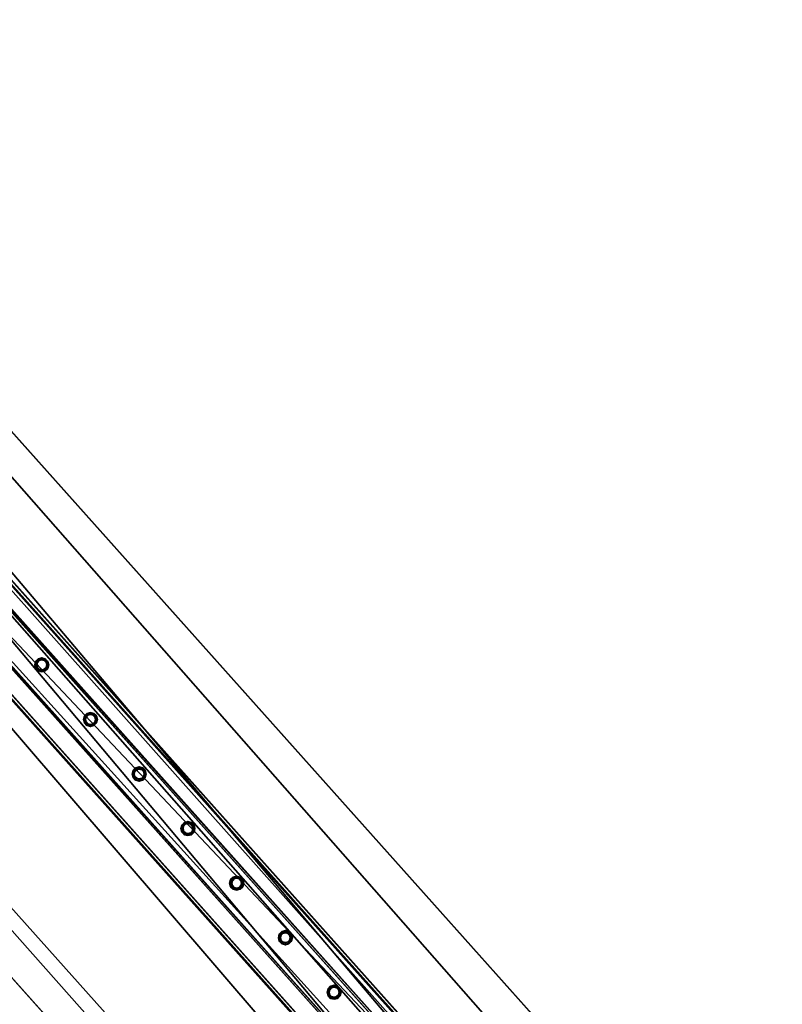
# Model space of a CAD drawing. Header units: millimetres. Extents: x 93711086 to 93775423, y 1247239064 to 1247319365.
# Tile 496 of 656: x 93724002 to 93725155, y 1247300339 to 1247301829. Entities that reach past the tile are written whole.
import ezdxf

# ---------------------------------------------------------------- set-up
doc = ezdxf.new("R2010")
doc.units = ezdxf.units.MM
doc.layers.add('BEAM', color=7, linetype='Continuous')
doc.layers.add('CONCRETE_ITEM', color=7, linetype='Continuous')

# ---------------------------------------------------------------- blocks, each defined once
blk = doc.blocks.new('15e559d2-59c4-40a1-8e6d-a9da91616b05')
at = {"color": 0, "transparency": 16777216}
mesh = blk.add_polyface(dxfattribs=at)
corners = [(93732402.8, 1247290959.4, 3988.8), (93732402.8, 1247290959.4, 4305.5), (93730959.6, 1247289572.9, 3633.7), (93730959.6, 1247289572.9, 3317), (93720519.9, 1247305091.1, 5616.6), (93732598.2, 1247291566.3, 4023.2), (93720299, 1247305338.5, 5063.5), (93732619.6, 1247291542.4, 4593.2), (93720317.4, 1247305317.9, 5553.6), (93732199.2, 1247291187.4, 4322.7), (93720106.2, 1247304728.6, 5525.8), (93719900, 1247304959.5, 5363), (93732205.9, 1247291179.8, 4502.5), (93719903.7, 1247304955.3, 5462.8), (93720167.2, 1247305212.8, 5169.7), (93732187.3, 1247291200.6, 4007), (93718371.4, 1247303668.6, 4381.7), (93732466.4, 1247291440.6, 4129.5), (93732486.7, 1247291466, 4033.2), (93720187.5, 1247305238.1, 5073.5), (93732260.8, 1247291223.5, 4572.4), (93720161.1, 1247304772.3, 5595.7), (93719958.6, 1247304999, 5532.7), (93718383.3, 1247303655.3, 4697.4)]
mesh.append_faces([[corners[k] for k in face] for face in [(0, 1, 2, 0), (2, 3, 0, 2), (4, 5, 6, 4), (4, 7, 5, 4), (6, 8, 4, 6), (9, 10, 11, 9), (10, 9, 12, 10), (13, 11, 10, 13), (3, 14, 15, 3), (3, 16, 14, 3), (17, 15, 14, 17), (15, 0, 3, 15), (18, 17, 19, 18), (14, 19, 17, 14), (5, 18, 6, 5), (19, 6, 18, 19), (20, 7, 4, 20), (4, 21, 20, 4), (12, 20, 21, 12), (21, 10, 12, 21), (22, 21, 4, 22), (4, 8, 22, 4), (10, 21, 13, 10), (22, 13, 21, 22), (2, 9, 23, 2), (9, 2, 1, 9), (11, 23, 9, 11), (23, 14, 16, 23), (13, 8, 11, 13), (8, 13, 22, 8), (23, 11, 14, 23), (14, 8, 6, 14), (8, 14, 11, 8), (6, 19, 14, 6), (20, 12, 9, 20), (20, 17, 7, 20), (17, 20, 9, 17), (5, 7, 17, 5), (15, 17, 9, 15), (18, 5, 17, 18), (3, 2, 16, 3), (23, 16, 2, 23), (0, 15, 1, 0), (9, 1, 15, 9)]], dxfattribs={"color": 0})
blk = doc.blocks.new('5bbbe152-908d-476c-86af-f8c3bda7d93c')
at = {"color": 0, "transparency": 16777216}
mesh = blk.add_polyface(dxfattribs=at)
corners = [(93732552.2, 1247291230.4, 5643.1), (93732470.4, 1247291493.6, 5652.9), (93732382.5, 1247291412, 5654.1), (93732639.5, 1247291312.7, 5641.9), (93732637.3, 1247291314.2, 5582), (93732468, 1247291495.2, 5592.9), (93732633.7, 1247291310.7, 5582), (93732464.4, 1247291491.8, 5593), (93732635.6, 1247291309.4, 5637), (93732466.5, 1247291490.3, 5647.9), (93732385.9, 1247291415.5, 5649), (93732553.6, 1247291235.3, 5583.1), (93732380.1, 1247291413.6, 5594.1), (93732383.8, 1247291417, 5594.1), (93732302.7, 1247291675.7, 5664.8), (93732214.1, 1247291594.7, 5666.1), (93732300.1, 1247291677.5, 5604.9), (93732296.5, 1247291674.1, 5604.9), (93732298.8, 1247291672.5, 5659.9), (93732217.6, 1247291598.3, 5661), (93732215.3, 1247291599.9, 5606.1), (93732211.6, 1247291596.5, 5606.2), (93731970.1, 1247292043.1, 5691.1), (93731880.9, 1247291962.8, 5692.4), (93731967.4, 1247292045.1, 5631.2), (93731963.7, 1247292041.7, 5631.2), (93731966.1, 1247292039.9, 5686.1), (93731884.4, 1247291966.3, 5687.4), (93731881.9, 1247291968.1, 5632.4), (93731878.2, 1247291964.8, 5632.5), (93720601.8, 1247304775.6, 6654), (93720512.4, 1247304695.7, 6655.4), (93720599.1, 1247304777.7, 6594.1), (93720595.3, 1247304774.4, 6594.2), (93720597.9, 1247304772.5, 6649.1), (93720515.9, 1247304699.2, 6650.3), (93720513.3, 1247304701.1, 6595.4), (93720509.6, 1247304697.7, 6595.5)]
mesh.append_faces([[corners[k] for k in face] for face in [(0, 1, 2, 0), (3, 5, 1, 3), (4, 7, 5, 4), (6, 9, 7, 6), (8, 10, 9, 8), (11, 12, 13, 11), (2, 14, 15, 2), (1, 16, 14, 1), (5, 17, 16, 5), (7, 18, 17, 7), (9, 19, 18, 9), (10, 20, 19, 10), (13, 21, 20, 13), (12, 15, 21, 12), (15, 22, 23, 15), (14, 24, 22, 14), (16, 25, 24, 16), (17, 26, 25, 17), (18, 27, 26, 18), (19, 28, 27, 19), (20, 29, 28, 20), (21, 23, 29, 21), (23, 30, 31, 23), (22, 32, 30, 22), (24, 33, 32, 24), (25, 34, 33, 25), (26, 35, 34, 26), (27, 36, 35, 27), (28, 37, 36, 28), (29, 31, 37, 29)]], dxfattribs={"vtx0": -1, "color": 0})
mesh.append_faces([[corners[k] for k in face] for face in [(30, 33, 34, 30), (35, 37, 31, 35)]], dxfattribs={"vtx0": -1, "vtx2": -1, "vtx3": -1, "color": 0})
mesh.append_faces([[corners[k] for k in face] for face in [(31, 30, 34, 31), (34, 35, 31, 34)]], dxfattribs={"vtx1": -1, "vtx2": -1, "vtx3": -1, "color": 0})
mesh.append_faces([[corners[k] for k in face] for face in [(3, 4, 5, 3), (4, 6, 7, 4), (6, 8, 9, 6), (2, 1, 14, 2), (1, 5, 16, 1), (5, 7, 17, 5), (7, 9, 18, 7), (9, 10, 19, 9), (10, 13, 20, 10), (13, 12, 21, 13), (12, 2, 15, 12), (15, 14, 22, 15), (14, 16, 24, 14), (16, 17, 25, 16), (17, 18, 26, 17), (18, 19, 27, 18), (19, 20, 28, 19), (20, 21, 29, 20), (21, 15, 23, 21), (23, 22, 30, 23), (22, 24, 32, 22), (24, 25, 33, 24), (25, 26, 34, 25), (26, 27, 35, 26), (27, 28, 36, 27), (28, 29, 37, 28), (29, 23, 31, 29), (30, 32, 33, 30), (35, 36, 37, 35)]], dxfattribs={"vtx2": -1, "vtx3": -1, "color": 0})
blk = doc.blocks.new('3aa4f4b5-97e6-4b7a-82b1-1eee46c8b313')
at = {"color": 0, "transparency": 16777216}
mesh = blk.add_polyface(dxfattribs=at)
corners = [(93724592, 1247300172.5, 5406.6), (93724636.7, 1247300212.5, 5406.6), (93723310, 1247301698.2, 5518.8), (93723265.2, 1247301658.2, 5518.8), (93724635.2, 1247300214.2, 5366.6), (93723308.5, 1247301699.8, 5478.8), (93724633, 1247300212.2, 5366.6), (93723306.2, 1247301697.8, 5478.8), (93724634.4, 1247300210.6, 5403.6), (93723307.6, 1247301696.3, 5515.8), (93724594.1, 1247300174.7, 5403.6), (93723267.3, 1247301660.3, 5515.8), (93724592.7, 1247300176.2, 5366.6), (93723265.9, 1247301661.9, 5478.8), (93724590.5, 1247300174.2, 5366.6), (93723263.7, 1247301659.9, 5478.8)]
mesh.append_faces([[corners[k] for k in face] for face in [(0, 2, 3, 0), (1, 5, 2, 1), (4, 7, 5, 4), (6, 9, 7, 6), (8, 11, 9, 8), (10, 13, 11, 10), (12, 15, 13, 12), (14, 3, 15, 14)]], dxfattribs={"vtx0": -1, "color": 0})
mesh.append_faces([[corners[k] for k in face] for face in [(2, 7, 9, 2), (11, 15, 3, 11), (0, 12, 10, 0), (8, 4, 1, 8)]], dxfattribs={"vtx0": -1, "vtx2": -1, "vtx3": -1, "color": 0})
mesh.append_faces([[corners[k] for k in face] for face in [(3, 2, 9, 3), (9, 11, 3, 9), (1, 0, 10, 1), (10, 8, 1, 10)]], dxfattribs={"vtx1": -1, "vtx2": -1, "vtx3": -1, "color": 0})
mesh.append_faces([[corners[k] for k in face] for face in [(0, 1, 2, 0), (1, 4, 5, 1), (4, 6, 7, 4), (6, 8, 9, 6), (8, 10, 11, 8), (10, 12, 13, 10), (12, 14, 15, 12), (14, 0, 3, 14), (2, 5, 7, 2), (11, 13, 15, 11), (0, 14, 12, 0), (8, 6, 4, 8)]], dxfattribs={"vtx2": -1, "vtx3": -1, "color": 0})
blk = doc.blocks.new('a9b87518-a398-4f3b-b107-37fcd08497aa')
at = {"color": 0, "transparency": 16777216}
mesh = blk.add_polyface(dxfattribs=at)
corners = [(93724477.6, 1247300350.2, 5419), (93724473.8, 1247300351.1, 5419), (93724473.8, 1247300351.1, 6319), (93724477.6, 1247300350.2, 6319), (93724471.1, 1247300353.9, 5419), (93724471.1, 1247300353.9, 6319), (93724470.1, 1247300357.6, 5419), (93724470.1, 1247300357.6, 6319), (93724471.1, 1247300361.3, 5419), (93724471.1, 1247300361.3, 6319), (93724473.8, 1247300364.1, 5419), (93724473.8, 1247300364.1, 6319), (93724477.6, 1247300365.1, 5419), (93724477.6, 1247300365.1, 6319), (93724481.3, 1247300364.1, 5419), (93724481.3, 1247300364.1, 6319), (93724484, 1247300361.3, 5419), (93724484, 1247300361.3, 6319), (93724485, 1247300357.6, 5419), (93724485, 1247300357.6, 6319), (93724484, 1247300353.9, 5419), (93724484, 1247300353.9, 6319), (93724481.3, 1247300351.1, 5419), (93724481.3, 1247300351.1, 6319), (93724477.6, 1247300347, 5419), (93724482.9, 1247300348.4, 5419), (93724482.9, 1247300348.4, 6319), (93724477.6, 1247300347, 6319), (93724486.8, 1247300352.3, 5419), (93724486.8, 1247300352.3, 6319), (93724488.2, 1247300357.6, 5419), (93724488.2, 1247300357.6, 6319), (93724486.8, 1247300362.9, 5419), (93724486.8, 1247300362.9, 6319), (93724482.9, 1247300366.8, 5419), (93724482.9, 1247300366.8, 6319), (93724477.6, 1247300368.3, 5419), (93724477.6, 1247300368.3, 6319), (93724472.2, 1247300366.8, 5419), (93724472.2, 1247300366.8, 6319), (93724468.3, 1247300362.9, 5419), (93724468.3, 1247300362.9, 6319), (93724466.9, 1247300357.6, 5419), (93724466.9, 1247300357.6, 6319), (93724468.3, 1247300352.3, 5419), (93724468.3, 1247300352.3, 6319), (93724472.2, 1247300348.4, 5419), (93724472.2, 1247300348.4, 6319)]
mesh.append_faces([[corners[k] for k in face] for face in [(0, 2, 3, 0), (1, 5, 2, 1), (4, 7, 5, 4), (6, 9, 7, 6), (8, 11, 9, 8), (10, 13, 11, 10), (12, 15, 13, 12), (14, 17, 15, 14), (16, 19, 17, 16), (18, 21, 19, 18), (20, 23, 21, 20), (22, 3, 23, 22), (24, 26, 27, 24), (25, 29, 26, 25), (28, 31, 29, 28), (30, 33, 31, 30), (32, 35, 33, 32), (34, 37, 35, 34), (36, 39, 37, 36), (38, 41, 39, 38), (40, 43, 41, 40), (42, 45, 43, 42), (44, 47, 45, 44), (46, 27, 47, 46)]], dxfattribs={"vtx0": -1, "color": 0})
mesh.append_faces([[corners[k] for k in face] for face in [(27, 29, 3, 27), (17, 29, 33, 17), (45, 27, 3, 45), (13, 33, 37, 13), (41, 45, 5, 41), (9, 37, 41, 9), (30, 25, 18, 30), (34, 30, 18, 34), (1, 25, 46, 1), (38, 34, 14, 38), (6, 46, 42, 6), (42, 38, 10, 42)]], dxfattribs={"vtx0": -1, "vtx1": -1, "vtx2": -1, "vtx3": -1, "color": 0})
mesh.append_faces([[corners[k] for k in face] for face in [(29, 21, 23, 29), (29, 23, 3, 29), (45, 3, 2, 45), (45, 2, 5, 45), (41, 5, 7, 41), (41, 7, 9, 41), (25, 20, 18, 25), (34, 18, 16, 34), (34, 16, 14, 34), (38, 14, 12, 38), (38, 12, 10, 38)]], dxfattribs={"vtx0": -1, "vtx2": -1, "vtx3": -1, "color": 0})
mesh.append_faces([[corners[k] for k in face] for face in [(19, 21, 29, 19), (17, 19, 29, 17), (15, 17, 33, 15), (13, 15, 33, 13), (11, 13, 37, 11), (9, 11, 37, 9), (22, 20, 25, 22), (0, 22, 25, 0), (1, 0, 25, 1), (4, 1, 46, 4), (6, 4, 46, 6), (8, 6, 42, 8), (10, 8, 42, 10)]], dxfattribs={"vtx1": -1, "vtx2": -1, "vtx3": -1, "color": 0})
mesh.append_faces([[corners[k] for k in face] for face in [(0, 1, 2, 0), (1, 4, 5, 1), (4, 6, 7, 4), (6, 8, 9, 6), (8, 10, 11, 8), (10, 12, 13, 10), (12, 14, 15, 12), (14, 16, 17, 14), (16, 18, 19, 16), (18, 20, 21, 18), (20, 22, 23, 20), (22, 0, 3, 22), (24, 25, 26, 24), (25, 28, 29, 25), (28, 30, 31, 28), (30, 32, 33, 30), (32, 34, 35, 32), (34, 36, 37, 34), (36, 38, 39, 36), (38, 40, 41, 38), (40, 42, 43, 40), (42, 44, 45, 42), (44, 46, 47, 44), (46, 24, 27, 46), (29, 31, 33, 29), (33, 35, 37, 33), (37, 39, 41, 37), (41, 43, 45, 41), (45, 47, 27, 45), (27, 26, 29, 27), (25, 24, 46, 25), (46, 44, 42, 46), (42, 40, 38, 42), (38, 36, 34, 38), (34, 32, 30, 34), (30, 28, 25, 30)]], dxfattribs={"vtx2": -1, "vtx3": -1, "color": 0})
blk = doc.blocks.new('0de5af73-a99f-4326-8f0c-188281e8a6c7')
at = {"color": 0, "transparency": 16777216}
mesh = blk.add_polyface(dxfattribs=at)
corners = [(93724403.9, 1247300432.7, 5425.3), (93724400.1, 1247300433.7, 5425.3), (93724400.1, 1247300433.7, 6325.3), (93724403.9, 1247300432.7, 6325.3), (93724397.4, 1247300436.4, 5425.3), (93724397.4, 1247300436.4, 6325.3), (93724396.4, 1247300440.1, 5425.3), (93724396.4, 1247300440.1, 6325.3), (93724397.4, 1247300443.9, 5425.3), (93724397.4, 1247300443.9, 6325.3), (93724400.1, 1247300446.6, 5425.3), (93724400.1, 1247300446.6, 6325.3), (93724403.9, 1247300447.6, 5425.3), (93724403.9, 1247300447.6, 6325.3), (93724407.6, 1247300446.6, 5425.3), (93724407.6, 1247300446.6, 6325.3), (93724410.3, 1247300443.9, 5425.3), (93724410.3, 1247300443.9, 6325.3), (93724411.3, 1247300440.1, 5425.3), (93724411.3, 1247300440.1, 6325.3), (93724410.3, 1247300436.4, 5425.3), (93724410.3, 1247300436.4, 6325.3), (93724407.6, 1247300433.7, 5425.3), (93724407.6, 1247300433.7, 6325.3), (93724403.9, 1247300429.5, 5425.3), (93724409.2, 1247300430.9, 5425.3), (93724409.2, 1247300430.9, 6325.3), (93724403.9, 1247300429.5, 6325.3), (93724413.1, 1247300434.8, 5425.3), (93724413.1, 1247300434.8, 6325.3), (93724414.5, 1247300440.1, 5425.3), (93724414.5, 1247300440.1, 6325.3), (93724413.1, 1247300445.5, 5425.3), (93724413.1, 1247300445.5, 6325.3), (93724409.2, 1247300449.4, 5425.3), (93724409.2, 1247300449.4, 6325.3), (93724403.9, 1247300450.8, 5425.3), (93724403.9, 1247300450.8, 6325.3), (93724398.5, 1247300449.4, 5425.3), (93724398.5, 1247300449.4, 6325.3), (93724394.6, 1247300445.5, 5425.3), (93724394.6, 1247300445.5, 6325.3), (93724393.2, 1247300440.1, 5425.3), (93724393.2, 1247300440.1, 6325.3), (93724394.6, 1247300434.8, 5425.3), (93724394.6, 1247300434.8, 6325.3), (93724398.5, 1247300430.9, 5425.3), (93724398.5, 1247300430.9, 6325.3)]
mesh.append_faces([[corners[k] for k in face] for face in [(0, 2, 3, 0), (1, 5, 2, 1), (4, 7, 5, 4), (6, 9, 7, 6), (8, 11, 9, 8), (10, 13, 11, 10), (12, 15, 13, 12), (14, 17, 15, 14), (16, 19, 17, 16), (18, 21, 19, 18), (20, 23, 21, 20), (22, 3, 23, 22), (24, 26, 27, 24), (25, 29, 26, 25), (28, 31, 29, 28), (30, 33, 31, 30), (32, 35, 33, 32), (34, 37, 35, 34), (36, 39, 37, 36), (38, 41, 39, 38), (40, 43, 41, 40), (42, 45, 43, 42), (44, 47, 45, 44), (46, 27, 47, 46)]], dxfattribs={"vtx0": -1, "color": 0})
mesh.append_faces([[corners[k] for k in face] for face in [(27, 29, 3, 27), (17, 29, 33, 17), (45, 27, 3, 45), (13, 33, 37, 13), (41, 45, 5, 41), (9, 37, 41, 9), (24, 44, 0, 24), (8, 44, 40, 8), (28, 24, 0, 28), (12, 40, 36, 12), (32, 28, 20, 32), (16, 36, 32, 16)]], dxfattribs={"vtx0": -1, "vtx1": -1, "vtx2": -1, "vtx3": -1, "color": 0})
mesh.append_faces([[corners[k] for k in face] for face in [(29, 21, 23, 29), (29, 23, 3, 29), (45, 3, 2, 45), (45, 2, 5, 45), (41, 5, 7, 41), (41, 7, 9, 41), (44, 4, 1, 44), (44, 1, 0, 44), (28, 0, 22, 28), (28, 22, 20, 28), (32, 20, 18, 32), (32, 18, 16, 32)]], dxfattribs={"vtx0": -1, "vtx2": -1, "vtx3": -1, "color": 0})
mesh.append_faces([[corners[k] for k in face] for face in [(19, 21, 29, 19), (17, 19, 29, 17), (15, 17, 33, 15), (13, 15, 33, 13), (11, 13, 37, 11), (9, 11, 37, 9), (6, 4, 44, 6), (8, 6, 44, 8), (10, 8, 40, 10), (12, 10, 40, 12), (14, 12, 36, 14), (16, 14, 36, 16)]], dxfattribs={"vtx1": -1, "vtx2": -1, "vtx3": -1, "color": 0})
mesh.append_faces([[corners[k] for k in face] for face in [(0, 1, 2, 0), (1, 4, 5, 1), (4, 6, 7, 4), (6, 8, 9, 6), (8, 10, 11, 8), (10, 12, 13, 10), (12, 14, 15, 12), (14, 16, 17, 14), (16, 18, 19, 16), (18, 20, 21, 18), (20, 22, 23, 20), (22, 0, 3, 22), (24, 25, 26, 24), (25, 28, 29, 25), (28, 30, 31, 28), (30, 32, 33, 30), (32, 34, 35, 32), (34, 36, 37, 34), (36, 38, 39, 36), (38, 40, 41, 38), (40, 42, 43, 40), (42, 44, 45, 42), (44, 46, 47, 44), (46, 24, 27, 46), (29, 31, 33, 29), (33, 35, 37, 33), (37, 39, 41, 37), (41, 43, 45, 41), (45, 47, 27, 45), (27, 26, 29, 27), (44, 42, 40, 44), (40, 38, 36, 40), (36, 34, 32, 36), (32, 30, 28, 32), (28, 25, 24, 28), (24, 46, 44, 24)]], dxfattribs={"vtx2": -1, "vtx3": -1, "color": 0})
blk = doc.blocks.new('f3f86067-d6c2-4490-aebc-983ee23136bb')
at = {"color": 0, "transparency": 16777216}
mesh = blk.add_polyface(dxfattribs=at)
corners = [(93724330.1, 1247300515.2, 5431.5), (93724326.4, 1247300516.2, 5431.5), (93724326.4, 1247300516.2, 6331.5), (93724330.1, 1247300515.2, 6331.5), (93724323.7, 1247300518.9, 5431.5), (93724323.7, 1247300518.9, 6331.5), (93724322.7, 1247300522.7, 5431.5), (93724322.7, 1247300522.7, 6331.5), (93724323.7, 1247300526.4, 5431.5), (93724323.7, 1247300526.4, 6331.5), (93724326.4, 1247300529.1, 5431.5), (93724326.4, 1247300529.1, 6331.5), (93724330.1, 1247300530.1, 5431.5), (93724330.1, 1247300530.1, 6331.5), (93724333.9, 1247300529.1, 5431.5), (93724333.9, 1247300529.1, 6331.5), (93724336.6, 1247300526.4, 5431.5), (93724336.6, 1247300526.4, 6331.5), (93724337.6, 1247300522.7, 5431.5), (93724337.6, 1247300522.7, 6331.5), (93724336.6, 1247300518.9, 5431.5), (93724336.6, 1247300518.9, 6331.5), (93724333.9, 1247300516.2, 5431.5), (93724333.9, 1247300516.2, 6331.5), (93724330.1, 1247300512, 5431.5), (93724335.5, 1247300513.4, 5431.5), (93724335.5, 1247300513.4, 6331.5), (93724330.1, 1247300512, 6331.5), (93724339.4, 1247300517.3, 5431.5), (93724339.4, 1247300517.3, 6331.5), (93724340.8, 1247300522.7, 5431.5), (93724340.8, 1247300522.7, 6331.5), (93724339.4, 1247300528, 5431.5), (93724339.4, 1247300528, 6331.5), (93724335.5, 1247300531.9, 5431.5), (93724335.5, 1247300531.9, 6331.5), (93724330.1, 1247300533.3, 5431.5), (93724330.1, 1247300533.3, 6331.5), (93724324.8, 1247300531.9, 5431.5), (93724324.8, 1247300531.9, 6331.5), (93724320.9, 1247300528, 5431.5), (93724320.9, 1247300528, 6331.5), (93724319.5, 1247300522.7, 5431.5), (93724319.5, 1247300522.7, 6331.5), (93724320.9, 1247300517.3, 5431.5), (93724320.9, 1247300517.3, 6331.5), (93724324.8, 1247300513.4, 5431.5), (93724324.8, 1247300513.4, 6331.5)]
mesh.append_faces([[corners[k] for k in face] for face in [(0, 2, 3, 0), (1, 5, 2, 1), (4, 7, 5, 4), (6, 9, 7, 6), (8, 11, 9, 8), (10, 13, 11, 10), (12, 15, 13, 12), (14, 17, 15, 14), (16, 19, 17, 16), (18, 21, 19, 18), (20, 23, 21, 20), (22, 3, 23, 22), (24, 26, 27, 24), (25, 29, 26, 25), (28, 31, 29, 28), (30, 33, 31, 30), (32, 35, 33, 32), (34, 37, 35, 34), (36, 39, 37, 36), (38, 41, 39, 38), (40, 43, 41, 40), (42, 45, 43, 42), (44, 47, 45, 44), (46, 27, 47, 46)]], dxfattribs={"vtx0": -1, "color": 0})
mesh.append_faces([[corners[k] for k in face] for face in [(27, 29, 3, 27), (17, 29, 33, 17), (45, 27, 3, 45), (13, 33, 37, 13), (41, 45, 5, 41), (9, 37, 41, 9), (30, 25, 18, 30), (34, 30, 18, 34), (1, 25, 46, 1), (38, 34, 14, 38), (6, 46, 42, 6), (42, 38, 10, 42)]], dxfattribs={"vtx0": -1, "vtx1": -1, "vtx2": -1, "vtx3": -1, "color": 0})
mesh.append_faces([[corners[k] for k in face] for face in [(29, 21, 23, 29), (29, 23, 3, 29), (45, 3, 2, 45), (45, 2, 5, 45), (41, 5, 7, 41), (41, 7, 9, 41), (25, 20, 18, 25), (34, 18, 16, 34), (34, 16, 14, 34), (38, 14, 12, 38), (38, 12, 10, 38)]], dxfattribs={"vtx0": -1, "vtx2": -1, "vtx3": -1, "color": 0})
mesh.append_faces([[corners[k] for k in face] for face in [(19, 21, 29, 19), (17, 19, 29, 17), (15, 17, 33, 15), (13, 15, 33, 13), (11, 13, 37, 11), (9, 11, 37, 9), (22, 20, 25, 22), (0, 22, 25, 0), (1, 0, 25, 1), (4, 1, 46, 4), (6, 4, 46, 6), (8, 6, 42, 8), (10, 8, 42, 10)]], dxfattribs={"vtx1": -1, "vtx2": -1, "vtx3": -1, "color": 0})
mesh.append_faces([[corners[k] for k in face] for face in [(0, 1, 2, 0), (1, 4, 5, 1), (4, 6, 7, 4), (6, 8, 9, 6), (8, 10, 11, 8), (10, 12, 13, 10), (12, 14, 15, 12), (14, 16, 17, 14), (16, 18, 19, 16), (18, 20, 21, 18), (20, 22, 23, 20), (22, 0, 3, 22), (24, 25, 26, 24), (25, 28, 29, 25), (28, 30, 31, 28), (30, 32, 33, 30), (32, 34, 35, 32), (34, 36, 37, 34), (36, 38, 39, 36), (38, 40, 41, 38), (40, 42, 43, 40), (42, 44, 45, 42), (44, 46, 47, 44), (46, 24, 27, 46), (29, 31, 33, 29), (33, 35, 37, 33), (37, 39, 41, 37), (41, 43, 45, 41), (45, 47, 27, 45), (27, 26, 29, 27), (25, 24, 46, 25), (46, 44, 42, 46), (42, 40, 38, 42), (38, 36, 34, 38), (34, 32, 30, 34), (30, 28, 25, 30)]], dxfattribs={"vtx2": -1, "vtx3": -1, "color": 0})
blk = doc.blocks.new('0a48b1d9-1fad-404b-a8b7-2bed34ae36a3')
at = {"color": 0, "transparency": 16777216}
mesh = blk.add_polyface(dxfattribs=at)
corners = [(93724256.4, 1247300597.8, 5437.7), (93724252.7, 1247300598.8, 5437.7), (93724252.7, 1247300598.8, 6337.7), (93724256.4, 1247300597.8, 6337.7), (93724250, 1247300601.5, 5437.7), (93724250, 1247300601.5, 6337.7), (93724249, 1247300605.2, 5437.7), (93724249, 1247300605.2, 6337.7), (93724250, 1247300608.9, 5437.7), (93724250, 1247300608.9, 6337.7), (93724252.7, 1247300611.7, 5437.7), (93724252.7, 1247300611.7, 6337.7), (93724256.4, 1247300612.7, 5437.7), (93724256.4, 1247300612.7, 6337.7), (93724260.2, 1247300611.7, 5437.7), (93724260.2, 1247300611.7, 6337.7), (93724262.9, 1247300608.9, 5437.7), (93724262.9, 1247300608.9, 6337.7), (93724263.9, 1247300605.2, 5437.7), (93724263.9, 1247300605.2, 6337.7), (93724262.9, 1247300601.5, 5437.7), (93724262.9, 1247300601.5, 6337.7), (93724260.2, 1247300598.8, 5437.7), (93724260.2, 1247300598.8, 6337.7), (93724256.4, 1247300594.6, 5437.7), (93724261.8, 1247300596, 5437.7), (93724261.8, 1247300596, 6337.7), (93724256.4, 1247300594.6, 6337.7), (93724265.7, 1247300599.9, 5437.7), (93724265.7, 1247300599.9, 6337.7), (93724267.1, 1247300605.2, 5437.7), (93724267.1, 1247300605.2, 6337.7), (93724265.7, 1247300610.5, 5437.7), (93724265.7, 1247300610.5, 6337.7), (93724261.8, 1247300614.4, 5437.7), (93724261.8, 1247300614.4, 6337.7), (93724256.4, 1247300615.9, 5437.7), (93724256.4, 1247300615.9, 6337.7), (93724251.1, 1247300614.4, 5437.7), (93724251.1, 1247300614.4, 6337.7), (93724247.2, 1247300610.5, 5437.7), (93724247.2, 1247300610.5, 6337.7), (93724245.8, 1247300605.2, 5437.7), (93724245.8, 1247300605.2, 6337.7), (93724247.2, 1247300599.9, 5437.7), (93724247.2, 1247300599.9, 6337.7), (93724251.1, 1247300596, 5437.7), (93724251.1, 1247300596, 6337.7)]
mesh.append_faces([[corners[k] for k in face] for face in [(0, 2, 3, 0), (1, 5, 2, 1), (4, 7, 5, 4), (6, 9, 7, 6), (8, 11, 9, 8), (10, 13, 11, 10), (12, 15, 13, 12), (14, 17, 15, 14), (16, 19, 17, 16), (18, 21, 19, 18), (20, 23, 21, 20), (22, 3, 23, 22), (24, 26, 27, 24), (25, 29, 26, 25), (28, 31, 29, 28), (30, 33, 31, 30), (32, 35, 33, 32), (34, 37, 35, 34), (36, 39, 37, 36), (38, 41, 39, 38), (40, 43, 41, 40), (42, 45, 43, 42), (44, 47, 45, 44), (46, 27, 47, 46)]], dxfattribs={"vtx0": -1, "color": 0})
mesh.append_faces([[corners[k] for k in face] for face in [(27, 29, 3, 27), (17, 29, 33, 17), (45, 27, 3, 45), (13, 33, 37, 13), (41, 45, 5, 41), (9, 37, 41, 9), (30, 25, 18, 30), (34, 30, 18, 34), (1, 25, 46, 1), (38, 34, 14, 38), (6, 46, 42, 6), (42, 38, 10, 42)]], dxfattribs={"vtx0": -1, "vtx1": -1, "vtx2": -1, "vtx3": -1, "color": 0})
mesh.append_faces([[corners[k] for k in face] for face in [(29, 21, 23, 29), (29, 23, 3, 29), (45, 3, 2, 45), (45, 2, 5, 45), (41, 5, 7, 41), (41, 7, 9, 41), (25, 20, 18, 25), (34, 18, 16, 34), (34, 16, 14, 34), (38, 14, 12, 38), (38, 12, 10, 38)]], dxfattribs={"vtx0": -1, "vtx2": -1, "vtx3": -1, "color": 0})
mesh.append_faces([[corners[k] for k in face] for face in [(19, 21, 29, 19), (17, 19, 29, 17), (15, 17, 33, 15), (13, 15, 33, 13), (11, 13, 37, 11), (9, 11, 37, 9), (22, 20, 25, 22), (0, 22, 25, 0), (1, 0, 25, 1), (4, 1, 46, 4), (6, 4, 46, 6), (8, 6, 42, 8), (10, 8, 42, 10)]], dxfattribs={"vtx1": -1, "vtx2": -1, "vtx3": -1, "color": 0})
mesh.append_faces([[corners[k] for k in face] for face in [(0, 1, 2, 0), (1, 4, 5, 1), (4, 6, 7, 4), (6, 8, 9, 6), (8, 10, 11, 8), (10, 12, 13, 10), (12, 14, 15, 12), (14, 16, 17, 14), (16, 18, 19, 16), (18, 20, 21, 18), (20, 22, 23, 20), (22, 0, 3, 22), (24, 25, 26, 24), (25, 28, 29, 25), (28, 30, 31, 28), (30, 32, 33, 30), (32, 34, 35, 32), (34, 36, 37, 34), (36, 38, 39, 36), (38, 40, 41, 38), (40, 42, 43, 40), (42, 44, 45, 42), (44, 46, 47, 44), (46, 24, 27, 46), (29, 31, 33, 29), (33, 35, 37, 33), (37, 39, 41, 37), (41, 43, 45, 41), (45, 47, 27, 45), (27, 26, 29, 27), (25, 24, 46, 25), (46, 44, 42, 46), (42, 40, 38, 42), (38, 36, 34, 38), (34, 32, 30, 34), (30, 28, 25, 30)]], dxfattribs={"vtx2": -1, "vtx3": -1, "color": 0})
blk = doc.blocks.new('0fb13c29-654f-4776-b1ee-a00004c69192')
at = {"color": 0, "transparency": 16777216}
mesh = blk.add_polyface(dxfattribs=at)
corners = [(93724182.7, 1247300680.3, 5444), (93724179, 1247300681.3, 5444), (93724179, 1247300681.3, 6344), (93724182.7, 1247300680.3, 6344), (93724176.3, 1247300684, 5444), (93724176.3, 1247300684, 6344), (93724175.3, 1247300687.7, 5444), (93724175.3, 1247300687.7, 6344), (93724176.3, 1247300691.5, 5444), (93724176.3, 1247300691.5, 6344), (93724179, 1247300694.2, 5444), (93724179, 1247300694.2, 6344), (93724182.7, 1247300695.2, 5444), (93724182.7, 1247300695.2, 6344), (93724186.5, 1247300694.2, 5444), (93724186.5, 1247300694.2, 6344), (93724189.2, 1247300691.5, 5444), (93724189.2, 1247300691.5, 6344), (93724190.2, 1247300687.7, 5444), (93724190.2, 1247300687.7, 6344), (93724189.2, 1247300684, 5444), (93724189.2, 1247300684, 6344), (93724186.5, 1247300681.3, 5444), (93724186.5, 1247300681.3, 6344), (93724182.7, 1247300677.1, 5444), (93724188.1, 1247300678.5, 5444), (93724188.1, 1247300678.5, 6344), (93724182.7, 1247300677.1, 6344), (93724192, 1247300682.4, 5444), (93724192, 1247300682.4, 6344), (93724193.4, 1247300687.7, 5444), (93724193.4, 1247300687.7, 6344), (93724192, 1247300693.1, 5444), (93724192, 1247300693.1, 6344), (93724188.1, 1247300697, 5444), (93724188.1, 1247300697, 6344), (93724182.7, 1247300698.4, 5444), (93724182.7, 1247300698.4, 6344), (93724177.4, 1247300697, 5444), (93724177.4, 1247300697, 6344), (93724173.5, 1247300693.1, 5444), (93724173.5, 1247300693.1, 6344), (93724172.1, 1247300687.7, 5444), (93724172.1, 1247300687.7, 6344), (93724173.5, 1247300682.4, 5444), (93724173.5, 1247300682.4, 6344), (93724177.4, 1247300678.5, 5444), (93724177.4, 1247300678.5, 6344)]
mesh.append_faces([[corners[k] for k in face] for face in [(0, 2, 3, 0), (1, 5, 2, 1), (4, 7, 5, 4), (6, 9, 7, 6), (8, 11, 9, 8), (10, 13, 11, 10), (12, 15, 13, 12), (14, 17, 15, 14), (16, 19, 17, 16), (18, 21, 19, 18), (20, 23, 21, 20), (22, 3, 23, 22), (24, 26, 27, 24), (25, 29, 26, 25), (28, 31, 29, 28), (30, 33, 31, 30), (32, 35, 33, 32), (34, 37, 35, 34), (36, 39, 37, 36), (38, 41, 39, 38), (40, 43, 41, 40), (42, 45, 43, 42), (44, 47, 45, 44), (46, 27, 47, 46)]], dxfattribs={"vtx0": -1, "color": 0})
mesh.append_faces([[corners[k] for k in face] for face in [(27, 29, 3, 27), (17, 29, 33, 17), (45, 27, 3, 45), (13, 33, 37, 13), (41, 45, 5, 41), (9, 37, 41, 9), (30, 25, 18, 30), (34, 30, 18, 34), (1, 25, 46, 1), (38, 34, 14, 38), (6, 46, 42, 6), (42, 38, 10, 42)]], dxfattribs={"vtx0": -1, "vtx1": -1, "vtx2": -1, "vtx3": -1, "color": 0})
mesh.append_faces([[corners[k] for k in face] for face in [(29, 21, 23, 29), (29, 23, 3, 29), (45, 3, 2, 45), (45, 2, 5, 45), (41, 5, 7, 41), (41, 7, 9, 41), (25, 20, 18, 25), (34, 18, 16, 34), (34, 16, 14, 34), (38, 14, 12, 38), (38, 12, 10, 38)]], dxfattribs={"vtx0": -1, "vtx2": -1, "vtx3": -1, "color": 0})
mesh.append_faces([[corners[k] for k in face] for face in [(19, 21, 29, 19), (17, 19, 29, 17), (15, 17, 33, 15), (13, 15, 33, 13), (11, 13, 37, 11), (9, 11, 37, 9), (22, 20, 25, 22), (0, 22, 25, 0), (1, 0, 25, 1), (4, 1, 46, 4), (6, 4, 46, 6), (8, 6, 42, 8), (10, 8, 42, 10)]], dxfattribs={"vtx1": -1, "vtx2": -1, "vtx3": -1, "color": 0})
mesh.append_faces([[corners[k] for k in face] for face in [(0, 1, 2, 0), (1, 4, 5, 1), (4, 6, 7, 4), (6, 8, 9, 6), (8, 10, 11, 8), (10, 12, 13, 10), (12, 14, 15, 12), (14, 16, 17, 14), (16, 18, 19, 16), (18, 20, 21, 18), (20, 22, 23, 20), (22, 0, 3, 22), (24, 25, 26, 24), (25, 28, 29, 25), (28, 30, 31, 28), (30, 32, 33, 30), (32, 34, 35, 32), (34, 36, 37, 34), (36, 38, 39, 36), (38, 40, 41, 38), (40, 42, 43, 40), (42, 44, 45, 42), (44, 46, 47, 44), (46, 24, 27, 46), (29, 31, 33, 29), (33, 35, 37, 33), (37, 39, 41, 37), (41, 43, 45, 41), (45, 47, 27, 45), (27, 26, 29, 27), (25, 24, 46, 25), (46, 44, 42, 46), (42, 40, 38, 42), (38, 36, 34, 38), (34, 32, 30, 34), (30, 28, 25, 30)]], dxfattribs={"vtx2": -1, "vtx3": -1, "color": 0})
blk = doc.blocks.new('e5260f14-6d1a-467e-9875-fee98cdb3a22')
at = {"color": 0, "transparency": 16777216}
mesh = blk.add_polyface(dxfattribs=at)
corners = [(93724109, 1247300762.8, 5450.2), (93724105.3, 1247300763.8, 5450.2), (93724105.3, 1247300763.8, 6350.2), (93724109, 1247300762.8, 6350.2), (93724102.6, 1247300766.6, 5450.2), (93724102.6, 1247300766.6, 6350.2), (93724101.6, 1247300770.3, 5450.2), (93724101.6, 1247300770.3, 6350.2), (93724102.6, 1247300774, 5450.2), (93724102.6, 1247300774, 6350.2), (93724105.3, 1247300776.7, 5450.2), (93724105.3, 1247300776.7, 6350.2), (93724109, 1247300777.7, 5450.2), (93724109, 1247300777.7, 6350.2), (93724112.7, 1247300776.7, 5450.2), (93724112.7, 1247300776.7, 6350.2), (93724115.5, 1247300774, 5450.2), (93724115.5, 1247300774, 6350.2), (93724116.5, 1247300770.3, 5450.2), (93724116.5, 1247300770.3, 6350.2), (93724115.5, 1247300766.6, 5450.2), (93724115.5, 1247300766.6, 6350.2), (93724112.7, 1247300763.8, 5450.2), (93724112.7, 1247300763.8, 6350.2), (93724109, 1247300759.6, 5450.2), (93724114.3, 1247300761.1, 5450.2), (93724114.3, 1247300761.1, 6350.2), (93724109, 1247300759.6, 6350.2), (93724118.2, 1247300765, 5450.2), (93724118.2, 1247300765, 6350.2), (93724119.7, 1247300770.3, 5450.2), (93724119.7, 1247300770.3, 6350.2), (93724118.2, 1247300775.6, 5450.2), (93724118.2, 1247300775.6, 6350.2), (93724114.3, 1247300779.5, 5450.2), (93724114.3, 1247300779.5, 6350.2), (93724109, 1247300780.9, 5450.2), (93724109, 1247300780.9, 6350.2), (93724103.7, 1247300779.5, 5450.2), (93724103.7, 1247300779.5, 6350.2), (93724099.8, 1247300775.6, 5450.2), (93724099.8, 1247300775.6, 6350.2), (93724098.4, 1247300770.3, 5450.2), (93724098.4, 1247300770.3, 6350.2), (93724099.8, 1247300765, 5450.2), (93724099.8, 1247300765, 6350.2), (93724103.7, 1247300761.1, 5450.2), (93724103.7, 1247300761.1, 6350.2)]
mesh.append_faces([[corners[k] for k in face] for face in [(0, 2, 3, 0), (1, 5, 2, 1), (4, 7, 5, 4), (6, 9, 7, 6), (8, 11, 9, 8), (10, 13, 11, 10), (12, 15, 13, 12), (14, 17, 15, 14), (16, 19, 17, 16), (18, 21, 19, 18), (20, 23, 21, 20), (22, 3, 23, 22), (24, 26, 27, 24), (25, 29, 26, 25), (28, 31, 29, 28), (30, 33, 31, 30), (32, 35, 33, 32), (34, 37, 35, 34), (36, 39, 37, 36), (38, 41, 39, 38), (40, 43, 41, 40), (42, 45, 43, 42), (44, 47, 45, 44), (46, 27, 47, 46)]], dxfattribs={"vtx0": -1, "color": 0})
mesh.append_faces([[corners[k] for k in face] for face in [(27, 29, 3, 27), (17, 29, 33, 17), (45, 27, 3, 45), (13, 33, 37, 13), (41, 45, 5, 41), (9, 37, 41, 9), (12, 40, 36, 12), (44, 40, 6, 44), (24, 44, 4, 24), (16, 36, 32, 16), (28, 24, 0, 28), (20, 32, 28, 20)]], dxfattribs={"vtx0": -1, "vtx1": -1, "vtx2": -1, "vtx3": -1, "color": 0})
mesh.append_faces([[corners[k] for k in face] for face in [(29, 21, 23, 29), (29, 23, 3, 29), (45, 3, 2, 45), (45, 2, 5, 45), (41, 5, 7, 41), (41, 7, 9, 41), (40, 10, 8, 40), (40, 8, 6, 40), (44, 6, 4, 44), (24, 4, 1, 24), (24, 1, 0, 24), (28, 0, 22, 28)]], dxfattribs={"vtx0": -1, "vtx2": -1, "vtx3": -1, "color": 0})
mesh.append_faces([[corners[k] for k in face] for face in [(19, 21, 29, 19), (17, 19, 29, 17), (15, 17, 33, 15), (13, 15, 33, 13), (11, 13, 37, 11), (9, 11, 37, 9), (12, 10, 40, 12), (14, 12, 36, 14), (16, 14, 36, 16), (18, 16, 32, 18), (20, 18, 32, 20), (22, 20, 28, 22)]], dxfattribs={"vtx1": -1, "vtx2": -1, "vtx3": -1, "color": 0})
mesh.append_faces([[corners[k] for k in face] for face in [(0, 1, 2, 0), (1, 4, 5, 1), (4, 6, 7, 4), (6, 8, 9, 6), (8, 10, 11, 8), (10, 12, 13, 10), (12, 14, 15, 12), (14, 16, 17, 14), (16, 18, 19, 16), (18, 20, 21, 18), (20, 22, 23, 20), (22, 0, 3, 22), (24, 25, 26, 24), (25, 28, 29, 25), (28, 30, 31, 28), (30, 32, 33, 30), (32, 34, 35, 32), (34, 36, 37, 34), (36, 38, 39, 36), (38, 40, 41, 38), (40, 42, 43, 40), (42, 44, 45, 42), (44, 46, 47, 44), (46, 24, 27, 46), (29, 31, 33, 29), (33, 35, 37, 33), (37, 39, 41, 37), (41, 43, 45, 41), (45, 47, 27, 45), (27, 26, 29, 27), (40, 38, 36, 40), (36, 34, 32, 36), (32, 30, 28, 32), (28, 25, 24, 28), (24, 46, 44, 24), (44, 42, 40, 44)]], dxfattribs={"vtx2": -1, "vtx3": -1, "color": 0})
blk = doc.blocks.new('fa1b0d44-1b11-40ad-87e5-e55f30206624')
at = {"color": 0, "transparency": 16777216}
mesh = blk.add_polyface(dxfattribs=at)
corners = [(93724035.3, 1247300845.4, 5456.4), (93724031.6, 1247300846.4, 5456.4), (93724031.6, 1247300846.4, 6356.4), (93724035.3, 1247300845.4, 6356.4), (93724028.9, 1247300849.1, 5456.4), (93724028.9, 1247300849.1, 6356.4), (93724027.9, 1247300852.8, 5456.4), (93724027.9, 1247300852.8, 6356.4), (93724028.9, 1247300856.5, 5456.4), (93724028.9, 1247300856.5, 6356.4), (93724031.6, 1247300859.3, 5456.4), (93724031.6, 1247300859.3, 6356.4), (93724035.3, 1247300860.3, 5456.4), (93724035.3, 1247300860.3, 6356.4), (93724039, 1247300859.3, 5456.4), (93724039, 1247300859.3, 6356.4), (93724041.8, 1247300856.5, 5456.4), (93724041.8, 1247300856.5, 6356.4), (93724042.8, 1247300852.8, 5456.4), (93724042.8, 1247300852.8, 6356.4), (93724041.8, 1247300849.1, 5456.4), (93724041.8, 1247300849.1, 6356.4), (93724039, 1247300846.4, 5456.4), (93724039, 1247300846.4, 6356.4), (93724035.3, 1247300842.2, 5456.4), (93724040.6, 1247300843.6, 5456.4), (93724040.6, 1247300843.6, 6356.4), (93724035.3, 1247300842.2, 6356.4), (93724044.5, 1247300847.5, 5456.4), (93724044.5, 1247300847.5, 6356.4), (93724046, 1247300852.8, 5456.4), (93724046, 1247300852.8, 6356.4), (93724044.5, 1247300858.1, 5456.4), (93724044.5, 1247300858.1, 6356.4), (93724040.6, 1247300862, 5456.4), (93724040.6, 1247300862, 6356.4), (93724035.3, 1247300863.5, 5456.4), (93724035.3, 1247300863.5, 6356.4), (93724030, 1247300862, 5456.4), (93724030, 1247300862, 6356.4), (93724026.1, 1247300858.1, 5456.4), (93724026.1, 1247300858.1, 6356.4), (93724024.7, 1247300852.8, 5456.4), (93724024.7, 1247300852.8, 6356.4), (93724026.1, 1247300847.5, 5456.4), (93724026.1, 1247300847.5, 6356.4), (93724030, 1247300843.6, 5456.4), (93724030, 1247300843.6, 6356.4)]
mesh.append_faces([[corners[k] for k in face] for face in [(0, 2, 3, 0), (1, 5, 2, 1), (4, 7, 5, 4), (6, 9, 7, 6), (8, 11, 9, 8), (10, 13, 11, 10), (12, 15, 13, 12), (14, 17, 15, 14), (16, 19, 17, 16), (18, 21, 19, 18), (20, 23, 21, 20), (22, 3, 23, 22), (24, 26, 27, 24), (25, 29, 26, 25), (28, 31, 29, 28), (30, 33, 31, 30), (32, 35, 33, 32), (34, 37, 35, 34), (36, 39, 37, 36), (38, 41, 39, 38), (40, 43, 41, 40), (42, 45, 43, 42), (44, 47, 45, 44), (46, 27, 47, 46)]], dxfattribs={"vtx0": -1, "color": 0})
mesh.append_faces([[corners[k] for k in face] for face in [(27, 29, 3, 27), (17, 29, 33, 17), (45, 27, 3, 45), (13, 33, 37, 13), (41, 45, 5, 41), (9, 37, 41, 9), (30, 25, 18, 30), (34, 30, 18, 34), (1, 25, 46, 1), (38, 34, 14, 38), (6, 46, 42, 6), (42, 38, 10, 42)]], dxfattribs={"vtx0": -1, "vtx1": -1, "vtx2": -1, "vtx3": -1, "color": 0})
mesh.append_faces([[corners[k] for k in face] for face in [(29, 21, 23, 29), (29, 23, 3, 29), (45, 3, 2, 45), (45, 2, 5, 45), (41, 5, 7, 41), (41, 7, 9, 41), (25, 20, 18, 25), (34, 18, 16, 34), (34, 16, 14, 34), (38, 14, 12, 38), (38, 12, 10, 38)]], dxfattribs={"vtx0": -1, "vtx2": -1, "vtx3": -1, "color": 0})
mesh.append_faces([[corners[k] for k in face] for face in [(19, 21, 29, 19), (17, 19, 29, 17), (15, 17, 33, 15), (13, 15, 33, 13), (11, 13, 37, 11), (9, 11, 37, 9), (22, 20, 25, 22), (0, 22, 25, 0), (1, 0, 25, 1), (4, 1, 46, 4), (6, 4, 46, 6), (8, 6, 42, 8), (10, 8, 42, 10)]], dxfattribs={"vtx1": -1, "vtx2": -1, "vtx3": -1, "color": 0})
mesh.append_faces([[corners[k] for k in face] for face in [(0, 1, 2, 0), (1, 4, 5, 1), (4, 6, 7, 4), (6, 8, 9, 6), (8, 10, 11, 8), (10, 12, 13, 10), (12, 14, 15, 12), (14, 16, 17, 14), (16, 18, 19, 16), (18, 20, 21, 18), (20, 22, 23, 20), (22, 0, 3, 22), (24, 25, 26, 24), (25, 28, 29, 25), (28, 30, 31, 28), (30, 32, 33, 30), (32, 34, 35, 32), (34, 36, 37, 34), (36, 38, 39, 36), (38, 40, 41, 38), (40, 42, 43, 40), (42, 44, 45, 42), (44, 46, 47, 44), (46, 24, 27, 46), (29, 31, 33, 29), (33, 35, 37, 33), (37, 39, 41, 37), (41, 43, 45, 41), (45, 47, 27, 45), (27, 26, 29, 27), (25, 24, 46, 25), (46, 44, 42, 46), (42, 40, 38, 42), (38, 36, 34, 38), (34, 32, 30, 34), (30, 28, 25, 30)]], dxfattribs={"vtx2": -1, "vtx3": -1, "color": 0})

msp = doc.modelspace()

# ---------------------------------------------------------------- block references
at = {"layer": 'BEAM', "color": 156, "true_color": 0x1e4383, "transparency": 33554687}
msp.add_blockref('5bbbe152-908d-476c-86af-f8c3bda7d93c', (0, 0), dxfattribs=at)
at = {"layer": 'BEAM', "color": 77, "true_color": 0x5b9723, "transparency": 33554687}
for name in ['3aa4f4b5-97e6-4b7a-82b1-1eee46c8b313', 'fa1b0d44-1b11-40ad-87e5-e55f30206624', 'e5260f14-6d1a-467e-9875-fee98cdb3a22', '0fb13c29-654f-4776-b1ee-a00004c69192', '0a48b1d9-1fad-404b-a8b7-2bed34ae36a3', 'f3f86067-d6c2-4490-aebc-983ee23136bb', '0de5af73-a99f-4326-8f0c-188281e8a6c7', 'a9b87518-a398-4f3b-b107-37fcd08497aa']:
    msp.add_blockref(name, (0, 0), dxfattribs=at)
at = {"layer": 'CONCRETE_ITEM', "color": 222, "true_color": 0xc0298d, "transparency": 33554687}
msp.add_blockref('15e559d2-59c4-40a1-8e6d-a9da91616b05', (0, 0), dxfattribs=at)

doc.saveas('drawing.dxf')
